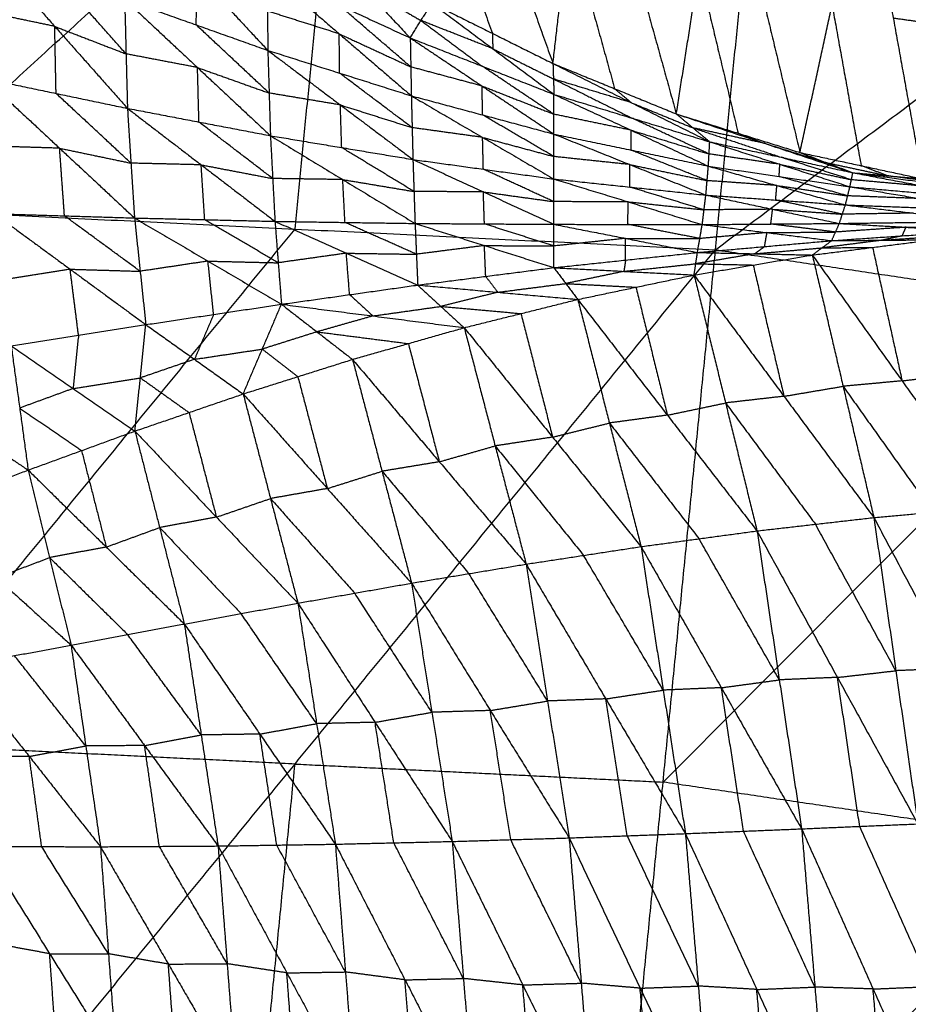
# Model space of a CAD drawing. Header units: millimetres. Extents: x -106 to 110, y -96 to 120.
# Tile 773 of 1020: x 3 to 10, y 73 to 81. Entities that reach past the tile are written whole.
import ezdxf

# ---------------------------------------------------------------- set-up
doc = ezdxf.new("R2010")
doc.units = ezdxf.units.MM
doc.header["$MEASUREMENT"] = 0
doc.layers.add('Default', color=7, linetype='Continuous', true_color=0x000000)

msp = doc.modelspace()

# ---------------------------------------------------------------- linework, layer by layer
at = {"layer": 'Default'}
for points in [[(1.8192, 79.3443, 4.1879), (5.4658, 82.6745, 4.4319), (9.1124, 86.0047, 4.6759)], [(8.4244, 79.0198, 4.1879), (8.7684, 82.5123, 4.4319), (9.1124, 86.0047, 4.6759)], [(8.4244, 79.0198, 4.1879), (12.3799, 81.9765, 4.4319), (16.3354, 84.9333, 4.6759)], [(6.2057, 83.1195, -0.5089), (6.6768, 81.8004, 0.101), (7.1478, 80.4814, 0.7109)], [(5.1218, 79.182, 4.1879), (5.2938, 80.9283, 4.3099), (5.4658, 82.6745, 4.4319)], [(7.1478, 80.4814, 0.7109), (7.2728, 81.5762, 0.0254), (7.3978, 82.6711, -0.6602)], [(7.3978, 82.6711, -0.6602), (7.7572, 81.3784, 0.0133), (8.1166, 80.0858, 0.6867)], [(8.1166, 80.0858, 0.6867), (8.2949, 81.2165, -0.0415), (8.4733, 82.3473, -0.7698)], [(8.4733, 82.3473, -0.7698), (8.7806, 81.0649, -0.0493), (9.0879, 79.7825, 0.6712)], [(9.0879, 79.7825, 0.6712), (9.34, 80.9421, -0.0919), (9.592, 82.1017, -0.855)], [(9.592, 82.1017, -0.855), (9.8204, 80.839, -0.0955), (10.0488, 79.5763, 0.6641)], [(6.2006, 82.0375, 0.1174), (6.4361, 81.378, 0.4224), (6.6716, 80.7185, 0.7273)], [(3.7946, 81.7766, 0.1301), (4.3514, 81.1805, -0.0049), (4.9082, 80.5844, -0.1398)], [(7.2728, 81.5762, 0.0254), (7.4525, 80.9299, 0.3621), (7.6322, 80.2836, 0.6988)], [(5.2574, 81.4988, 0.7852), (5.6422, 81.0905, 0.5467), (6.0269, 80.6821, 0.3082)], [(2.6634, 81.4163, -0.5038), (3.2345, 80.7729, -0.4953), (3.8056, 80.1296, -0.4868)], [(3.7946, 80.5571, -0.4045), (3.509, 80.8788, -0.4087), (3.2234, 81.2005, -0.413)], [(4.3458, 80.7845, -0.2309), (4.3486, 80.9825, -0.1179), (4.3514, 81.1805, -0.0049)], [(4.9028, 81.2013, 0.2195), (4.9055, 80.8928, 0.0399), (4.9082, 80.5844, -0.1398)], [(4.9028, 81.2013, 0.2195), (5.4648, 80.9417, 0.2639), (6.0269, 80.6821, 0.3082)], [(4.9028, 81.2013, 0.2195), (5.4691, 80.7146, 0.1269), (6.0354, 80.2279, 0.0344)], [(8.2949, 81.2165, -0.0415), (8.4486, 80.5753, 0.3187), (8.6022, 79.9341, 0.679)], [(5.6422, 81.0905, 0.5467), (5.8767, 80.9546, 0.5363), (6.1112, 80.8188, 0.526)], [(3.7835, 80.9846, -0.3221), (3.7946, 80.5571, -0.4045), (3.8056, 80.1296, -0.4868)], [(3.7835, 80.9846, -0.3221), (4.3458, 80.7845, -0.2309), (4.9082, 80.5844, -0.1398)], [(3.7835, 80.9846, -0.3221), (4.3561, 80.4497, -0.2949), (4.9286, 79.9149, -0.2676)], [(6.0311, 80.455, 0.1713), (5.748, 80.6984, 0.2176), (5.4648, 80.9417, 0.2639)], [(6.0269, 80.6821, 0.3082), (6.1112, 80.8188, 0.526), (6.1955, 80.9555, 0.7437)], [(6.1955, 80.9555, 0.7437), (6.6716, 80.7185, 0.7273), (7.1478, 80.4814, 0.7109)], [(6.1955, 80.9555, 0.7437), (6.6755, 80.5975, 0.5676), (7.1555, 80.2395, 0.3915)], [(9.34, 80.9421, -0.0919), (9.4541, 80.3107, 0.2879), (9.5683, 79.6794, 0.6677)], [(3.2345, 80.7729, -0.4953), (2.9542, 80.8316, -0.5506), (2.6739, 80.8902, -0.6058)], [(5.4691, 80.7146, 0.1269), (5.1873, 80.8037, 0.0834), (4.9055, 80.8928, 0.0399)], [(4.9184, 80.2496, -0.2037), (4.6321, 80.5171, -0.2173), (4.3458, 80.7845, -0.2309)], [(6.1112, 80.8188, 0.526), (6.3512, 80.6398, 0.4379), (6.5912, 80.4608, 0.3499)], [(6.6755, 80.5975, 0.5676), (6.3933, 80.7082, 0.5468), (6.1112, 80.8188, 0.526)], [(9.8204, 80.839, -0.0955), (10.0858, 80.8022, -0.109), (10.3512, 80.7654, -0.1225)], [(3.245, 80.2468, -0.5973), (3.2398, 80.5099, -0.5463), (3.2345, 80.7729, -0.4953)], [(3.2345, 80.7729, -0.4953), (3.5145, 80.665, -0.4499), (3.7946, 80.5571, -0.4045)], [(5.4718, 80.4062, -0.0527), (5.4704, 80.5604, 0.0371), (5.4691, 80.7146, 0.1269)], [(5.4691, 80.7146, 0.1269), (5.7501, 80.5848, 0.1491), (6.0311, 80.455, 0.1713)], [(6.6716, 80.7185, 0.7273), (6.6736, 80.658, 0.6475), (6.6755, 80.5975, 0.5676)], [(6.0269, 80.6821, 0.3082), (6.0311, 80.455, 0.1713), (6.0354, 80.2279, 0.0344)], [(6.0269, 80.6821, 0.3082), (6.5909, 80.3049, 0.2502), (7.155, 79.9276, 0.1922)], [(6.0269, 80.6821, 0.3082), (6.5912, 80.4608, 0.3499), (7.1555, 80.2395, 0.3915)], [(4.3561, 80.4497, -0.2949), (4.0753, 80.5034, -0.3497), (3.7946, 80.5571, -0.4045)], [(4.9082, 80.5844, -0.1398), (4.9184, 80.2496, -0.2037), (4.9286, 79.9149, -0.2676)], [(4.9082, 80.5844, -0.1398), (5.4718, 80.4062, -0.0527), (6.0354, 80.2279, 0.0344)], [(4.9082, 80.5844, -0.1398), (5.478, 80.1563, -0.0999), (6.0479, 79.7281, -0.06)], [(6.6755, 80.5975, 0.5676), (6.9136, 80.479, 0.5594), (7.1517, 80.3605, 0.5512)], [(7.1478, 80.4814, 0.7109), (7.1517, 80.3605, 0.5512), (7.1555, 80.2395, 0.3915)], [(7.1478, 80.4814, 0.7109), (7.6322, 80.2836, 0.6988), (8.1166, 80.0858, 0.6867)], [(7.1478, 80.4814, 0.7109), (7.7634, 80.174, 0.5916), (8.379, 79.8666, 0.4722)], [(4.3671, 80.0222, -0.3772), (4.3616, 80.236, -0.336), (4.3561, 80.4497, -0.2949)], [(4.3561, 80.4497, -0.2949), (4.6372, 80.3497, -0.2493), (4.9184, 80.2496, -0.2037)], [(6.0416, 79.978, -0.0128), (5.7567, 80.1921, -0.0328), (5.4718, 80.4062, -0.0527)], [(6.5909, 80.3049, 0.2502), (6.311, 80.3799, 0.2108), (6.0311, 80.455, 0.1713)], [(7.1552, 80.0836, 0.2918), (6.8732, 80.2722, 0.3208), (6.5912, 80.4608, 0.3499)], [(2.6844, 80.3641, -0.7078), (3.245, 80.2468, -0.5973), (3.8056, 80.1296, -0.4868)], [(2.6844, 80.3641, -0.7078), (3.2728, 79.8166, -0.5665), (3.8611, 79.269, -0.4251)], [(7.1517, 80.3605, 0.5512), (7.4595, 80.2068, 0.4915), (7.7673, 80.0531, 0.4318)], [(7.7634, 80.174, 0.5916), (7.4575, 80.2673, 0.5714), (7.1517, 80.3605, 0.5512)], [(3.8334, 79.6993, -0.456), (3.5392, 79.9731, -0.5266), (3.245, 80.2468, -0.5973)], [(5.478, 80.1563, -0.0999), (5.1982, 80.203, -0.1518), (4.9184, 80.2496, -0.2037)], [(6.5952, 80.0778, 0.1133), (6.5931, 80.1913, 0.1818), (6.5909, 80.3049, 0.2502)], [(6.5909, 80.3049, 0.2502), (6.8731, 80.1942, 0.271), (7.1552, 80.0836, 0.2918)], [(7.155, 79.9276, 0.1922), (7.1552, 80.0836, 0.2918), (7.1555, 80.2395, 0.3915)], [(7.1555, 80.2395, 0.3915), (7.762, 79.9577, 0.3654), (8.3685, 79.6758, 0.3394)], [(7.1555, 80.2395, 0.3915), (7.7673, 80.0531, 0.4318), (8.379, 79.8666, 0.4722)], [(7.6322, 80.2836, 0.6988), (7.6978, 80.2288, 0.6452), (7.7634, 80.174, 0.5916)], [(5.4882, 79.8215, -0.1638), (5.4831, 79.9889, -0.1318), (5.478, 80.1563, -0.0999)], [(5.478, 80.1563, -0.0999), (5.7598, 80.0672, -0.0563), (6.0416, 79.978, -0.0128)], [(6.0354, 80.2279, 0.0344), (6.0416, 79.978, -0.0128), (6.0479, 79.7281, -0.06)], [(6.0354, 80.2279, 0.0344), (6.5949, 79.9015, 0.0805), (7.1544, 79.575, 0.1266)], [(6.0354, 80.2279, 0.0344), (6.5952, 80.0778, 0.1133), (7.155, 79.9276, 0.1922)], [(7.7634, 80.174, 0.5916), (8.0056, 80.0751, 0.5855), (8.2478, 79.9762, 0.5795)], [(3.8056, 80.1296, -0.4868), (3.8334, 79.6993, -0.456), (3.8611, 79.269, -0.4251)], [(3.8056, 80.1296, -0.4868), (4.3671, 80.0222, -0.3772), (4.9286, 79.9149, -0.2676)], [(3.8056, 80.1296, -0.4868), (4.385, 79.686, -0.3517), (4.9643, 79.2424, -0.2165)], [(7.1547, 79.7513, 0.1594), (6.8749, 79.9145, 0.1364), (6.5952, 80.0778, 0.1133)], [(7.762, 79.9577, 0.3654), (7.4586, 80.0206, 0.3286), (7.1552, 80.0836, 0.2918)], [(8.1166, 80.0858, 0.6867), (8.2478, 79.9762, 0.5795), (8.379, 79.8666, 0.4722)], [(8.1166, 80.0858, 0.6867), (8.6022, 79.9341, 0.679), (9.0879, 79.7825, 0.6712)], [(8.1166, 80.0858, 0.6867), (8.8098, 79.8549, 0.6105), (9.5031, 79.6241, 0.5343)], [(4.9464, 79.5786, -0.2421), (4.6568, 79.8004, -0.3096), (4.3671, 80.0222, -0.3772)], [(8.3738, 79.7712, 0.4058), (8.0705, 79.9121, 0.4188), (7.7673, 80.0531, 0.4318)], [(6.5949, 79.9015, 0.0805), (6.3183, 79.9398, 0.0339), (6.0416, 79.978, -0.0128)], [(7.1544, 79.575, 0.1266), (7.1547, 79.7513, 0.1594), (7.155, 79.9276, 0.1922)], [(7.155, 79.9276, 0.1922), (7.7519, 79.6881, 0.2455), (8.3488, 79.4485, 0.2989)], [(7.155, 79.9276, 0.1922), (7.7617, 79.8017, 0.2658), (8.3685, 79.6758, 0.3394)], [(7.7617, 79.8017, 0.2658), (7.7619, 79.8797, 0.3156), (7.762, 79.9577, 0.3654)], [(7.762, 79.9577, 0.3654), (8.0679, 79.8645, 0.3856), (8.3738, 79.7712, 0.4058)], [(8.2478, 79.9762, 0.5795), (8.5944, 79.8608, 0.5414), (8.941, 79.7453, 0.5033)], [(8.8098, 79.8549, 0.6105), (8.5288, 79.9156, 0.595), (8.2478, 79.9762, 0.5795)], [(8.6022, 79.9341, 0.679), (8.706, 79.8945, 0.6447), (8.8098, 79.8549, 0.6105)], [(4.9286, 79.9149, -0.2676), (4.9464, 79.5786, -0.2421), (4.9643, 79.2424, -0.2165)], [(4.9286, 79.9149, -0.2676), (5.4882, 79.8215, -0.1638), (6.0479, 79.7281, -0.06)], [(4.9286, 79.9149, -0.2676), (5.4966, 79.5704, -0.1436), (6.0646, 79.2259, -0.0195)], [(6.6011, 79.6516, 0.0333), (6.598, 79.7765, 0.0569), (6.5949, 79.9015, 0.0805)], [(6.5949, 79.9015, 0.0805), (6.8748, 79.8264, 0.12), (7.1547, 79.7513, 0.1594)], [(8.3685, 79.6758, 0.3394), (8.3738, 79.7712, 0.4058), (8.379, 79.8666, 0.4722)], [(8.379, 79.8666, 0.4722), (8.9296, 79.6902, 0.46), (9.4802, 79.5138, 0.4477)], [(8.379, 79.8666, 0.4722), (8.941, 79.7453, 0.5033), (9.5031, 79.6241, 0.5343)], [(8.8098, 79.8549, 0.6105), (9.0526, 79.7791, 0.6066), (9.2955, 79.7033, 0.6028)], [(3.2728, 79.8166, -0.5665), (2.9977, 79.8249, -0.6193), (2.7227, 79.8332, -0.6722)], [(3.311, 79.2857, -0.5309), (3.2919, 79.5511, -0.5487), (3.2728, 79.8166, -0.5665)], [(3.2728, 79.8166, -0.5665), (3.5531, 79.7579, -0.5112), (3.8334, 79.6993, -0.456)], [(6.0562, 79.477, -0.0398), (5.7722, 79.6493, -0.1018), (5.4882, 79.8215, -0.1638)], [(8.3586, 79.5622, 0.3191), (8.0602, 79.6819, 0.2925), (7.7617, 79.8017, 0.2658)], [(8.9296, 79.6902, 0.46), (8.6517, 79.7307, 0.4329), (8.3738, 79.7712, 0.4058)], [(9.0879, 79.7825, 0.6712), (9.2955, 79.7033, 0.6028), (9.5031, 79.6241, 0.5343)], [(9.0879, 79.7825, 0.6712), (9.5683, 79.6794, 0.6677), (10.0488, 79.5763, 0.6641)], [(4.385, 79.686, -0.3517), (4.1092, 79.6927, -0.4038), (3.8334, 79.6993, -0.456)], [(6.0479, 79.7281, -0.06), (6.0562, 79.477, -0.0398), (6.0646, 79.2259, -0.0195)], [(6.0479, 79.7281, -0.06), (6.601, 79.4737, 0.0485), (7.1541, 79.2193, 0.1571)], [(6.0479, 79.7281, -0.06), (6.6011, 79.6516, 0.0333), (7.1544, 79.575, 0.1266)], [(7.7519, 79.6881, 0.2455), (7.4533, 79.7197, 0.2025), (7.1547, 79.7513, 0.1594)], [(9.4916, 79.5689, 0.491), (9.2163, 79.6571, 0.4971), (8.941, 79.7453, 0.5033)], [(9.2955, 79.7033, 0.6028), (9.5357, 79.6517, 0.601), (9.7759, 79.6002, 0.5992)], [(4.4127, 79.2557, -0.3208), (4.3988, 79.4709, -0.3362), (4.385, 79.686, -0.3517)], [(4.385, 79.686, -0.3517), (4.6657, 79.6323, -0.2969), (4.9464, 79.5786, -0.2421)], [(7.1542, 79.3972, 0.1418), (6.8777, 79.5244, 0.0876), (6.6011, 79.6516, 0.0333)], [(7.7516, 79.5118, 0.2128), (7.7517, 79.5999, 0.2291), (7.7519, 79.6881, 0.2455)], [(7.7519, 79.6881, 0.2455), (8.0553, 79.6251, 0.2823), (8.3586, 79.5622, 0.3191)], [(8.3488, 79.4485, 0.2989), (8.3586, 79.5622, 0.3191), (8.3685, 79.6758, 0.3394)], [(8.3685, 79.6758, 0.3394), (8.9066, 79.5237, 0.3818), (9.4448, 79.3715, 0.4242)], [(8.3685, 79.6758, 0.3394), (8.9243, 79.5948, 0.3935), (9.4802, 79.5138, 0.4477)], [(8.9243, 79.5948, 0.3935), (8.927, 79.6425, 0.4267), (8.9296, 79.6902, 0.46)], [(8.9296, 79.6902, 0.46), (9.2106, 79.6296, 0.4755), (9.4916, 79.5689, 0.491)], [(9.4802, 79.5138, 0.4477), (9.4916, 79.5689, 0.491), (9.5031, 79.6241, 0.5343)], [(9.5031, 79.6241, 0.5343), (9.7759, 79.6002, 0.5992), (10.0488, 79.5763, 0.6641)], [(9.5031, 79.6241, 0.5343), (10.0626, 79.5188, 0.5332), (10.6221, 79.4134, 0.532)], [(9.5031, 79.6241, 0.5343), (10.079, 79.5479, 0.5599), (10.6549, 79.4718, 0.5856)], [(9.7759, 79.6002, 0.5992), (9.6721, 79.6398, 0.6334), (9.5683, 79.6794, 0.6677)], [(5.4966, 79.5704, -0.1436), (5.2215, 79.5745, -0.1928), (4.9464, 79.5786, -0.2421)], [(5.5144, 79.2341, -0.118), (5.5055, 79.4022, -0.1308), (5.4966, 79.5704, -0.1436)], [(5.4966, 79.5704, -0.1436), (5.7764, 79.5237, -0.0917), (6.0562, 79.477, -0.0398)], [(7.1541, 79.2193, 0.1571), (7.1542, 79.3972, 0.1418), (7.1544, 79.575, 0.1266)], [(7.1544, 79.575, 0.1266), (7.7373, 79.3961, 0.223), (8.3202, 79.2172, 0.3194)], [(7.1544, 79.575, 0.1266), (7.7516, 79.5118, 0.2128), (8.3488, 79.4485, 0.2989)], [(8.9066, 79.5237, 0.3818), (8.6326, 79.5429, 0.3504), (8.3586, 79.5622, 0.3191)], [(9.4625, 79.4426, 0.4359), (9.1934, 79.5187, 0.4147), (8.9243, 79.5948, 0.3935)], [(10.0626, 79.5188, 0.5332), (9.7771, 79.5438, 0.5121), (9.4916, 79.5689, 0.491)], [(10.3518, 79.524, 0.6248), (10.0639, 79.5621, 0.612), (9.7759, 79.6002, 0.5992)], [(6.601, 79.4737, 0.0485), (6.3286, 79.4754, 0.0044), (6.0562, 79.477, -0.0398)], [(6.6093, 79.2226, 0.0688), (6.6052, 79.3482, 0.0586), (6.601, 79.4737, 0.0485)], [(6.601, 79.4737, 0.0485), (6.8776, 79.4354, 0.0952), (7.1542, 79.3972, 0.1418)], [(8.3345, 79.3329, 0.3091), (8.043, 79.4223, 0.2609), (7.7516, 79.5118, 0.2128)], [(8.8968, 79.41, 0.3615), (8.9017, 79.4668, 0.3717), (8.9066, 79.5237, 0.3818)], [(8.9066, 79.5237, 0.3818), (9.1846, 79.4831, 0.4089), (9.4625, 79.4426, 0.4359)], [(9.4448, 79.3715, 0.4242), (9.4625, 79.4426, 0.4359), (9.4802, 79.5138, 0.4477)], [(9.4802, 79.5138, 0.4477), (10.028, 79.4212, 0.4839), (10.5759, 79.3286, 0.5201)], [(9.4802, 79.5138, 0.4477), (10.0511, 79.4636, 0.4899), (10.6221, 79.4134, 0.532)], [(7.7373, 79.3961, 0.223), (7.4458, 79.3967, 0.1824), (7.1542, 79.3972, 0.1418)], [(7.7371, 79.2183, 0.2382), (7.7372, 79.3072, 0.2306), (7.7373, 79.3961, 0.223)], [(7.7373, 79.3961, 0.223), (8.0359, 79.3645, 0.2661), (8.3345, 79.3329, 0.3091)], [(8.3202, 79.2172, 0.3194), (8.3345, 79.3329, 0.3091), (8.3488, 79.4485, 0.2989)], [(8.3488, 79.4485, 0.2989), (8.873, 79.3372, 0.3682), (9.3972, 79.2259, 0.4375)], [(8.3488, 79.4485, 0.2989), (8.8968, 79.41, 0.3615), (9.4448, 79.3715, 0.4242)], [(9.421, 79.2987, 0.4309), (9.1589, 79.3543, 0.3962), (8.8968, 79.41, 0.3615)], [(10.028, 79.4212, 0.4839), (9.7453, 79.4319, 0.4599), (9.4625, 79.4426, 0.4359)], [(1.8192, 79.3443, 4.1879), (5.1218, 79.182, 4.1879), (8.4244, 79.0198, 4.1879)], [(8.873, 79.3372, 0.3682), (8.6037, 79.335, 0.3387), (8.3345, 79.3329, 0.3091)], [(8.8587, 79.2215, 0.3785), (8.8658, 79.2794, 0.3733), (8.873, 79.3372, 0.3682)], [(8.873, 79.3372, 0.3682), (9.147, 79.3179, 0.3995), (9.421, 79.2987, 0.4309)], [(9.3972, 79.2259, 0.4375), (9.421, 79.2987, 0.4309), (9.4448, 79.3715, 0.4242)], [(9.9808, 79.3069, 0.4761), (9.7009, 79.3028, 0.4535), (9.421, 79.2987, 0.4309)], [(9.4448, 79.3715, 0.4242), (9.9808, 79.3069, 0.4761), (10.5168, 79.2423, 0.528)], [(9.4448, 79.3715, 0.4242), (10.0103, 79.3501, 0.4721), (10.5759, 79.3286, 0.5201)], [(2.7609, 79.3023, -0.6366), (3.311, 79.2857, -0.5309), (3.8611, 79.269, -0.4251)], [(2.7609, 79.3023, -0.6366), (3.3553, 78.867, -0.367), (3.9498, 78.4317, -0.0974)], [(3.9054, 78.8504, -0.2613), (3.6082, 79.068, -0.3961), (3.311, 79.2857, -0.5309)], [(3.8611, 79.269, -0.4251), (3.9054, 78.8504, -0.2613), (3.9498, 78.4317, -0.0974)], [(3.8611, 79.269, -0.4251), (4.4127, 79.2557, -0.3208), (4.9643, 79.2424, -0.2165)], [(3.8611, 79.269, -0.4251), (4.4381, 78.9304, -0.1889), (5.0152, 78.5917, 0.0474)], [(4.9898, 78.9171, -0.0846), (4.7012, 79.0864, -0.2027), (4.4127, 79.2557, -0.3208)], [(4.9643, 79.2424, -0.2165), (4.9898, 78.9171, -0.0846), (5.0152, 78.5917, 0.0474)], [(4.9643, 79.2424, -0.2165), (5.5144, 79.2341, -0.118), (6.0646, 79.2259, -0.0195)], [(4.9643, 79.2424, -0.2165), (5.5249, 78.9924, -0.0162), (6.0855, 78.7423, 0.1842)], [(6.075, 78.9841, 0.0823), (5.7947, 79.1091, -0.0179), (5.5144, 79.2341, -0.118)], [(9.3972, 79.2259, 0.4375), (9.957, 79.2341, 0.4828), (10.5168, 79.2423, 0.528)], [(1.8192, 75.1446, 4.07), (3.4705, 77.1633, 4.1289), (5.1218, 79.182, 4.1879)], [(6.0646, 79.2259, -0.0195), (6.075, 78.9841, 0.0823), (6.0855, 78.7423, 0.1842)], [(6.0646, 79.2259, -0.0195), (6.6093, 79.0524, 0.1438), (7.1539, 78.8789, 0.3072)], [(6.0646, 79.2259, -0.0195), (6.6093, 79.2226, 0.0688), (7.1541, 79.2193, 0.1571)], [(7.154, 79.0491, 0.2321), (6.8817, 79.1358, 0.1504), (6.6093, 79.2226, 0.0688)], [(7.1539, 78.8789, 0.3072), (7.154, 79.0491, 0.2321), (7.1541, 79.2193, 0.1571)], [(7.1541, 79.2193, 0.1571), (7.7183, 79.1087, 0.2887), (8.2825, 78.998, 0.4203)], [(7.1541, 79.2193, 0.1571), (7.7371, 79.2183, 0.2382), (8.3202, 79.2172, 0.3194)], [(8.3013, 79.1076, 0.3699), (8.0192, 79.1629, 0.304), (7.7371, 79.2183, 0.2382)], [(8.2825, 78.998, 0.4203), (8.3013, 79.1076, 0.3699), (8.3202, 79.2172, 0.3194)], [(8.8287, 79.1541, 0.4115), (8.565, 79.1309, 0.3907), (8.3013, 79.1076, 0.3699)], [(8.3202, 79.2172, 0.3194), (8.8587, 79.2215, 0.3785), (9.3972, 79.2259, 0.4375)], [(8.3202, 79.2172, 0.3194), (8.8287, 79.1541, 0.4115), (9.3372, 79.091, 0.5037)], [(8.8099, 79.0445, 0.462), (8.8193, 79.0993, 0.4368), (8.8287, 79.1541, 0.4115)], [(8.8287, 79.1541, 0.4115), (9.098, 79.1563, 0.4411), (9.3672, 79.1584, 0.4706)], [(9.3672, 79.1584, 0.4706), (9.1129, 79.19, 0.4245), (8.8587, 79.2215, 0.3785)], [(9.3372, 79.091, 0.5037), (9.3672, 79.1584, 0.4706), (9.3972, 79.2259, 0.4375)], [(9.3372, 79.091, 0.5037), (9.8909, 79.1289, 0.5363), (10.4445, 79.1668, 0.5688)], [(9.9209, 79.1963, 0.5032), (9.644, 79.1774, 0.4869), (9.3672, 79.1584, 0.4706)], [(9.3972, 79.2259, 0.4375), (9.9209, 79.1963, 0.5032), (10.4445, 79.1668, 0.5688)], [(9.8909, 79.1289, 0.5363), (9.9059, 79.1626, 0.5197), (9.9209, 79.1963, 0.5032)], [(9.9209, 79.1963, 0.5032), (10.2008, 79.2004, 0.5258), (10.4807, 79.2046, 0.5484)], [(7.7183, 79.1087, 0.2887), (7.4362, 79.0789, 0.2604), (7.154, 79.0491, 0.2321)], [(7.7182, 78.9384, 0.3637), (7.7183, 79.0235, 0.3262), (7.7183, 79.1087, 0.2887)], [(7.7183, 79.1087, 0.2887), (8.0098, 79.1081, 0.3293), (8.3013, 79.1076, 0.3699)], [(8.2825, 78.998, 0.4203), (8.8099, 79.0445, 0.462), (9.3372, 79.091, 0.5037)], [(9.1849, 78.978, 0.615), (9.6583, 79.0379, 0.6229), (10.1316, 79.0978, 0.6308)], [(9.1849, 78.978, 0.615), (9.2611, 79.0345, 0.5594), (9.3372, 79.091, 0.5037)], [(9.7344, 79.0944, 0.5673), (9.4977, 79.0644, 0.5633), (9.2611, 79.0345, 0.5594)], [(9.3372, 79.091, 0.5037), (9.7344, 79.0944, 0.5673), (10.1316, 79.0978, 0.6308)], [(9.7344, 79.0944, 0.5673), (10.0112, 79.1134, 0.5836), (10.2881, 79.1323, 0.5998)], [(9.8909, 79.1289, 0.5363), (9.8126, 79.1116, 0.5518), (9.7344, 79.0944, 0.5673)], [(1.8192, 70.9449, 3.952), (5.1218, 74.9824, 4.07), (8.4244, 79.0198, 4.1879)], [(6.6093, 79.0524, 0.1438), (6.3421, 79.0182, 0.1131), (6.075, 78.9841, 0.0823)], [(6.6197, 78.8106, 0.2457), (6.6145, 78.9315, 0.1947), (6.6093, 79.0524, 0.1438)], [(6.6093, 79.0524, 0.1438), (6.8816, 79.0507, 0.188), (7.154, 79.0491, 0.2321)], [(7.1539, 78.8789, 0.3072), (7.7182, 78.9384, 0.3637), (8.2825, 78.998, 0.4203)], [(7.6012, 70.6609, 3.952), (8.0128, 74.8403, 4.07), (8.4244, 79.0198, 4.1879)], [(8.2562, 78.8212, 0.5981), (8.2694, 78.9096, 0.5092), (8.2825, 78.998, 0.4203)], [(8.2825, 78.998, 0.4203), (8.7337, 78.988, 0.5177), (9.1849, 78.978, 0.615)], [(8.4244, 79.0198, 4.1879), (11.6953, 78.5346, 4.1879), (14.9661, 78.0494, 4.1879)], [(8.8099, 79.0445, 0.462), (8.7718, 79.0162, 0.4898), (8.7337, 78.988, 0.5177)], [(8.7337, 78.988, 0.5177), (8.9974, 79.0112, 0.5385), (9.2611, 79.0345, 0.5594)], [(9.2611, 79.0345, 0.5594), (9.4597, 79.0362, 0.5911), (9.6583, 79.0379, 0.6229)], [(9.6583, 79.0379, 0.6229), (9.7741, 78.514, 0.1295), (9.8899, 77.99, -0.364)], [(4.4381, 78.9304, -0.1889), (4.1718, 78.8904, -0.2251), (3.9054, 78.8504, -0.2613)], [(4.4825, 78.5117, -0.025), (4.4603, 78.7211, -0.107), (4.4381, 78.9304, -0.1889)], [(4.4381, 78.9304, -0.1889), (4.7139, 78.9237, -0.1367), (4.9898, 78.9171, -0.0846)], [(5.5249, 78.9924, -0.0162), (5.2573, 78.9547, -0.0504), (4.9898, 78.9171, -0.0846)], [(5.5504, 78.667, 0.1158), (5.5376, 78.8297, 0.0498), (5.5249, 78.9924, -0.0162)], [(5.5249, 78.9924, -0.0162), (5.8, 78.9882, 0.0331), (6.075, 78.9841, 0.0823)], [(7.7182, 78.9384, 0.3637), (7.7116, 78.8942, 0.4082), (7.7051, 78.85, 0.4526)], [(8.2562, 78.8212, 0.5981), (8.7206, 78.8996, 0.6066), (9.1849, 78.978, 0.615)], [(8.7337, 78.988, 0.5177), (8.5015, 78.9488, 0.5134), (8.2694, 78.9096, 0.5092)], [(9.1849, 78.978, 0.615), (9.4266, 77.9476, -0.3493), (9.6683, 76.9172, -1.3137)], [(9.1849, 78.978, 0.615), (9.8899, 77.99, -0.364), (10.5948, 77.002, -1.343)], [(3.3553, 78.867, -0.367), (3.091, 78.8252, -0.4038), (2.8267, 78.7833, -0.4406)], [(3.4212, 78.348, -0.171), (3.3882, 78.6075, -0.269), (3.3553, 78.867, -0.367)], [(3.3553, 78.867, -0.367), (3.6304, 78.8587, -0.3142), (3.9054, 78.8504, -0.2613)], [(6.0855, 78.7423, 0.1842), (6.6197, 78.8106, 0.2457), (7.1539, 78.8789, 0.3072)], [(7.1539, 78.8789, 0.3072), (7.2484, 78.7541, 0.4438), (7.3428, 78.6294, 0.5803)], [(7.1539, 78.8789, 0.3072), (7.7051, 78.85, 0.4526), (8.2562, 78.8212, 0.5981)], [(7.7051, 78.85, 0.4526), (7.4767, 78.8021, 0.4482), (7.2484, 78.7541, 0.4438)], [(7.7051, 78.85, 0.4526), (7.9872, 78.8798, 0.4809), (8.2694, 78.9096, 0.5092)], [(8.2694, 78.9096, 0.5092), (8.495, 78.9046, 0.5579), (8.7206, 78.8996, 0.6066)], [(8.7206, 78.8996, 0.6066), (8.8414, 78.3844, 0.1244), (8.9622, 77.8692, -0.3578)], [(6.6197, 78.8106, 0.2457), (6.6669, 78.7482, 0.314), (6.7142, 78.6859, 0.3822)], [(7.3428, 78.6294, 0.5803), (7.7995, 78.7253, 0.5892), (8.2562, 78.8212, 0.5981)], [(8.2562, 78.8212, 0.5981), (8.5033, 77.8168, -0.3366), (8.7504, 76.8124, -1.2714)], [(8.2562, 78.8212, 0.5981), (8.9622, 77.8692, -0.3578), (9.6683, 76.9172, -1.3137)], [(5.0152, 78.5917, 0.0474), (5.5504, 78.667, 0.1158), (6.0855, 78.7423, 0.1842)], [(6.0855, 78.7423, 0.1842), (6.268, 78.575, 0.3731), (6.4505, 78.4076, 0.5621)], [(6.0855, 78.7423, 0.1842), (6.7142, 78.6859, 0.3822), (7.3428, 78.6294, 0.5803)], [(6.7142, 78.6859, 0.3822), (6.9813, 78.72, 0.413), (7.2484, 78.7541, 0.4438)], [(7.2484, 78.7541, 0.4438), (7.524, 78.7397, 0.5165), (7.7995, 78.7253, 0.5892)], [(7.7995, 78.7253, 0.5892), (7.9231, 78.2231, 0.1218), (8.0466, 77.7209, -0.3455)], [(5.5504, 78.667, 0.1158), (5.6416, 78.5834, 0.2102), (5.7328, 78.4997, 0.3047)], [(6.7142, 78.6859, 0.3822), (6.4911, 78.6304, 0.3777), (6.268, 78.575, 0.3731)], [(6.4505, 78.4076, 0.5621), (6.8966, 78.5185, 0.5712), (7.3428, 78.6294, 0.5803)], [(7.3428, 78.6294, 0.5803), (7.5912, 77.6592, -0.3174), (7.8396, 76.689, -1.2151)], [(7.3428, 78.6294, 0.5803), (8.0466, 77.7209, -0.3455), (8.7504, 76.8124, -1.2714)], [(3.9498, 78.4317, -0.0974), (4.4825, 78.5117, -0.025), (5.0152, 78.5917, 0.0474)], [(4.7144, 77.8875, 0.5251), (4.8648, 78.2396, 0.2862), (5.0152, 78.5917, 0.0474)], [(5.0152, 78.5917, 0.0474), (5.2943, 78.3752, 0.2955), (5.5733, 78.1586, 0.5435)], [(5.0152, 78.5917, 0.0474), (5.7328, 78.4997, 0.3047), (6.4505, 78.4076, 0.5621)], [(5.7328, 78.4997, 0.3047), (6.0004, 78.5373, 0.3389), (6.268, 78.575, 0.3731)], [(6.268, 78.575, 0.3731), (6.5823, 78.5467, 0.4722), (6.8966, 78.5185, 0.5712)], [(8.0128, 74.8403, 4.07), (9.854, 76.6875, 4.1289), (11.6953, 78.5346, 4.1879)], [(4.4825, 78.5117, -0.025), (4.4073, 78.3357, 0.0944), (4.3321, 78.1596, 0.2138)], [(5.7328, 78.4997, 0.3047), (5.5136, 78.4374, 0.3001), (5.2943, 78.3752, 0.2955)], [(6.8966, 78.5185, 0.5712), (7.0208, 78.0334, 0.1223), (7.145, 77.5483, -0.3265)], [(2.8926, 78.2643, -0.2445), (3.4212, 78.348, -0.171), (3.9498, 78.4317, -0.0974)], [(3.8642, 77.5956, 0.5067), (3.907, 78.0137, 0.2046), (3.9498, 78.4317, -0.0974)], [(3.9498, 78.4317, -0.0974), (4.3321, 78.1596, 0.2138), (4.7144, 77.8875, 0.5251)], [(5.5733, 78.1586, 0.5435), (6.0119, 78.2831, 0.5528), (6.4505, 78.4076, 0.5621)], [(6.4505, 78.4076, 0.5621), (6.6937, 77.4795, -0.2915), (6.937, 76.5514, -1.1451)], [(6.4505, 78.4076, 0.5621), (7.145, 77.5483, -0.3265), (7.8396, 76.689, -1.2151)], [(3.4212, 78.348, -0.171), (3.3998, 78.139, -0.0199), (3.3784, 77.93, 0.1311)], [(5.2943, 78.3752, 0.2955), (5.0795, 78.3074, 0.2908), (4.8648, 78.2396, 0.2862)], [(5.2943, 78.3752, 0.2955), (5.6531, 78.3292, 0.4241), (6.0119, 78.2831, 0.5528)], [(2.8926, 78.2643, -0.2445), (2.9592, 77.777, 0.1222), (3.0258, 77.2897, 0.4889)], [(2.8926, 78.2643, -0.2445), (3.3784, 77.93, 0.1311), (3.8642, 77.5956, 0.5067)], [(4.3321, 78.1596, 0.2138), (4.5984, 78.1996, 0.25), (4.8648, 78.2396, 0.2862)], [(4.8648, 78.2396, 0.2862), (5.0043, 78.1314, 0.4103), (5.1439, 78.0231, 0.5343)], [(6.0119, 78.2831, 0.5528), (6.1335, 77.8191, 0.126), (6.2552, 77.355, -0.3008)], [(4.3321, 78.1596, 0.2138), (4.1195, 78.0867, 0.2092), (3.907, 78.0137, 0.2046)], [(4.7144, 77.8875, 0.5251), (5.1439, 78.0231, 0.5343), (5.5733, 78.1586, 0.5435)], [(5.5733, 78.1586, 0.5435), (5.8052, 77.2805, -0.2596), (6.037, 76.4023, -1.0627)], [(5.5733, 78.1586, 0.5435), (6.2552, 77.355, -0.3008), (6.937, 76.5514, -1.1451)], [(1.8318, 78.0917, -0.3901), (2.4288, 77.6907, 0.0494), (3.0258, 77.2897, 0.4889)], [(3.3784, 77.93, 0.1311), (3.6427, 77.9718, 0.1679), (3.907, 78.0137, 0.2046)], [(3.907, 78.0137, 0.2046), (4.0981, 77.8776, 0.3603), (4.2893, 77.7416, 0.5159)], [(5.1439, 78.0231, 0.5343), (5.2598, 77.584, 0.1328), (5.3757, 77.1449, -0.2688)], [(7.6012, 70.6609, 3.952), (11.2836, 74.3552, 4.07), (14.9661, 78.0494, 4.1879)], [(9.8899, 77.99, -0.364), (10.1265, 78.02, -0.3601), (10.3632, 78.0499, -0.3561)], [(3.3784, 77.93, 0.1311), (3.1688, 77.8535, 0.1267), (2.9592, 77.777, 0.1222)], [(8.9622, 77.8692, -0.3578), (9.1944, 77.9084, -0.3536), (9.4266, 77.9476, -0.3493)], [(9.8899, 77.99, -0.364), (9.6582, 77.9688, -0.3567), (9.4266, 77.9476, -0.3493)], [(9.4266, 77.9476, -0.3493), (9.7791, 77.4536, -0.8388), (10.1316, 76.9596, -1.3284)], [(3.8642, 77.5956, 0.5067), (4.2893, 77.7416, 0.5159), (4.7144, 77.8875, 0.5251)], [(4.7144, 77.8875, 0.5251), (4.9294, 77.0663, -0.2227), (5.1443, 76.245, -0.9705)], [(4.7144, 77.8875, 0.5251), (5.3757, 77.1449, -0.2688), (6.037, 76.4023, -1.0627)], [(8.9622, 77.8692, -0.3578), (8.7328, 77.843, -0.3472), (8.5033, 77.8168, -0.3366)], [(2.9592, 77.777, 0.1222), (3.2021, 77.6098, 0.31), (3.445, 77.4427, 0.4978)], [(8.0466, 77.7209, -0.3455), (8.275, 77.7688, -0.3411), (8.5033, 77.8168, -0.3366)], [(8.5033, 77.8168, -0.3366), (8.8563, 77.3408, -0.8146), (9.2094, 76.8648, -1.2925)], [(4.2893, 77.7416, 0.5159), (4.3968, 77.331, 0.142), (4.5043, 76.9203, -0.2319)], [(8.0466, 77.7209, -0.3455), (7.8189, 77.69, -0.3315), (7.5912, 77.6592, -0.3174)], [(7.145, 77.5483, -0.3265), (7.3681, 77.6037, -0.322), (7.5912, 77.6592, -0.3174)], [(7.5912, 77.6592, -0.3174), (7.9431, 77.2049, -0.7803), (8.295, 76.7507, -1.2433)], [(3.0258, 77.2897, 0.4889), (3.445, 77.4427, 0.4978), (3.8642, 77.5956, 0.5067)], [(3.8642, 77.5956, 0.5067), (4.0582, 76.8386, -0.182), (4.2523, 76.0815, -0.8708)], [(3.8642, 77.5956, 0.5067), (4.5043, 76.9203, -0.2319), (5.1443, 76.245, -0.9705)], [(7.145, 77.5483, -0.3265), (6.9194, 77.5139, -0.309), (6.6937, 77.4795, -0.2915)], [(6.2552, 77.355, -0.3008), (6.4744, 77.4172, -0.2961), (6.6937, 77.4795, -0.2915)], [(6.6937, 77.4795, -0.2915), (7.041, 77.0498, -0.7358), (7.3883, 76.6202, -1.1801)], [(3.445, 77.4427, 0.4978), (3.542, 77.0641, 0.1535), (3.639, 76.6856, -0.1909)], [(6.2552, 77.355, -0.3008), (6.0302, 77.3177, -0.2802), (5.8052, 77.2805, -0.2596)], [(2.1932, 76.9749, 0.4719), (2.6095, 77.1323, 0.4804), (3.0258, 77.2897, 0.4889)], [(3.0258, 77.2897, 0.4889), (3.1942, 76.6028, -0.1384), (3.3626, 75.9159, -0.7658)], [(3.0258, 77.2897, 0.4889), (3.639, 76.6856, -0.1909), (4.2523, 76.0815, -0.8708)], [(5.3757, 77.1449, -0.2688), (5.5904, 77.2127, -0.2642), (5.8052, 77.2805, -0.2596)], [(5.8052, 77.2805, -0.2596), (6.1461, 76.8787, -0.6817), (6.487, 76.4768, -1.1039)], [(5.3757, 77.1449, -0.2688), (5.1525, 77.1056, -0.2458), (4.9294, 77.0663, -0.2227)], [(4.5043, 76.9203, -0.2319), (4.7168, 76.9933, -0.2273), (4.9294, 77.0663, -0.2227)], [(4.9294, 77.0663, -0.2227), (5.26, 76.695, -0.6196), (5.5907, 76.3237, -1.0166)], [(9.6683, 76.9172, -1.3137), (10.1316, 76.9596, -1.3284), (10.5948, 77.002, -1.343)], [(2.1932, 76.9749, 0.4719), (2.7779, 76.4454, -0.1469), (3.3626, 75.9159, -0.7658)], [(4.5043, 76.9203, -0.2319), (4.2813, 76.8795, -0.2069), (4.0582, 76.8386, -0.182)], [(8.7504, 76.8124, -1.2714), (9.2094, 76.8648, -1.2925), (9.6683, 76.9172, -1.3137)], [(9.6683, 76.9172, -1.3137), (9.8409, 75.7147, -1.8596), (10.0136, 74.5123, -2.4056)], [(9.6683, 76.9172, -1.3137), (10.2977, 75.7336, -1.8852), (10.9271, 74.55, -2.4567)], [(3.639, 76.6856, -0.1909), (3.8486, 76.7621, -0.1865), (4.0582, 76.8386, -0.182)], [(4.0582, 76.8386, -0.182), (4.3783, 76.5009, -0.5513), (4.6983, 76.1633, -0.9206)], [(9.8409, 75.7147, -1.8596), (9.5251, 76.2898, -1.5761), (9.2094, 76.8648, -1.2925)], [(7.8396, 76.689, -1.2151), (8.295, 76.7507, -1.2433), (8.7504, 76.8124, -1.2714)], [(8.7504, 76.8124, -1.2714), (8.9256, 75.643, -1.8024), (9.1007, 74.4736, -2.3334)], [(8.7504, 76.8124, -1.2714), (9.382, 75.6623, -1.8385), (10.0136, 74.5123, -2.4056)], [(3.639, 76.6856, -0.1909), (3.4166, 76.6442, -0.1647), (3.1942, 76.6028, -0.1384)], [(6.937, 76.5514, -1.1451), (7.3883, 76.6202, -1.1801), (7.8396, 76.689, -1.2151)], [(7.8396, 76.689, -1.2151), (8.0139, 75.5624, -1.7267), (8.1882, 74.4359, -2.2384)], [(7.8396, 76.689, -1.2151), (8.4702, 75.5813, -1.7743), (9.1007, 74.4736, -2.3334)], [(8.9256, 75.643, -1.8024), (8.6103, 76.1968, -1.5228), (8.295, 76.7507, -1.2433)], [(2.7779, 76.4454, -0.1469), (2.9861, 76.5241, -0.1427), (3.1942, 76.6028, -0.1384)], [(3.1942, 76.6028, -0.1384), (3.5008, 76.3007, -0.4783), (3.8074, 75.9987, -0.8183)], [(8.0139, 75.5624, -1.7267), (7.7011, 76.0913, -1.4534), (7.3883, 76.6202, -1.1801)], [(6.037, 76.4023, -1.0627), (6.487, 76.4768, -1.1039), (6.937, 76.5514, -1.1451)], [(6.937, 76.5514, -1.1451), (7.1059, 75.4769, -1.6331), (7.2748, 74.4024, -2.121)], [(6.937, 76.5514, -1.1451), (7.5626, 75.4936, -1.6917), (8.1882, 74.4359, -2.2384)], [(7.1059, 75.4769, -1.6331), (6.7965, 75.9769, -1.3685), (6.487, 76.4768, -1.1039)], [(5.1443, 76.245, -0.9705), (5.5907, 76.3237, -1.0166), (6.037, 76.4023, -1.0627)], [(6.037, 76.4023, -1.0627), (6.1968, 75.3884, -1.5233), (6.3566, 74.3745, -1.9838)], [(6.037, 76.4023, -1.0627), (6.6559, 75.4024, -1.5919), (7.2748, 74.4024, -2.121)], [(6.1968, 75.3884, -1.5233), (5.8937, 75.8561, -1.2699), (5.5907, 76.3237, -1.0166)], [(4.2523, 76.0815, -0.8708), (4.6983, 76.1633, -0.9206), (5.1443, 76.245, -0.9705)], [(5.1443, 76.245, -0.9705), (5.2914, 75.299, -1.4007), (5.4386, 74.3531, -1.8309)], [(5.1443, 76.245, -0.9705), (5.7504, 75.3098, -1.4771), (6.3566, 74.3745, -1.9838)], [(5.2914, 75.299, -1.4007), (4.9949, 75.7312, -1.1606), (4.6983, 76.1633, -0.9206)], [(3.3626, 75.9159, -0.7658), (3.8074, 75.9987, -0.8183), (4.2523, 76.0815, -0.8708)], [(4.2523, 76.0815, -0.8708), (4.3849, 75.2102, -1.2683), (4.5175, 74.3389, -1.6659)], [(4.2523, 76.0815, -0.8708), (4.8454, 75.2173, -1.3508), (5.4386, 74.3531, -1.8309)], [(4.3849, 75.2102, -1.2683), (4.0962, 75.6045, -1.0433), (3.8074, 75.9987, -0.8183)], [(2.4746, 75.7503, -0.6587), (2.9186, 75.8331, -0.7122), (3.3626, 75.9159, -0.7658)], [(3.3626, 75.9159, -0.7658), (3.4782, 75.1245, -1.1293), (3.5938, 74.3331, -1.4927)], [(3.3626, 75.9159, -0.7658), (3.9401, 75.1274, -1.2158), (4.5175, 74.3389, -1.6659)], [(3.4782, 75.1245, -1.1293), (3.1984, 75.4788, -0.9207), (2.9186, 75.8331, -0.7122)], [(2.4746, 75.7503, -0.6587), (3.0342, 75.0417, -1.0757), (3.5938, 74.3331, -1.4927)], [(9.382, 75.6623, -1.8385), (9.6115, 75.6885, -1.8491), (9.8409, 75.7147, -1.8596)], [(10.2977, 75.7336, -1.8852), (10.0693, 75.7242, -1.8724), (9.8409, 75.7147, -1.8596)], [(8.4702, 75.5813, -1.7743), (8.6979, 75.6121, -1.7883), (8.9256, 75.643, -1.8024)], [(9.382, 75.6623, -1.8385), (9.1538, 75.6527, -1.8204), (8.9256, 75.643, -1.8024)], [(9.5572, 74.493, -2.3695), (9.4696, 75.0777, -2.104), (9.382, 75.6623, -1.8385)], [(7.5626, 75.4936, -1.6917), (7.7882, 75.528, -1.7092), (8.0139, 75.5624, -1.7267)], [(8.4702, 75.5813, -1.7743), (8.242, 75.5719, -1.7505), (8.0139, 75.5624, -1.7267)], [(8.6444, 74.4548, -2.2859), (8.5573, 75.018, -2.0301), (8.4702, 75.5813, -1.7743)], [(6.6559, 75.4024, -1.5919), (6.8809, 75.4396, -1.6125), (7.1059, 75.4769, -1.6331)], [(7.5626, 75.4936, -1.6917), (7.3342, 75.4853, -1.6624), (7.1059, 75.4769, -1.6331)], [(7.7315, 74.4192, -2.1797), (7.647, 74.9564, -1.9357), (7.5626, 75.4936, -1.6917)], [(5.7504, 75.3098, -1.4771), (5.9736, 75.3491, -1.5002), (6.1968, 75.3884, -1.5233)], [(6.6559, 75.4024, -1.5919), (6.4264, 75.3954, -1.5576), (6.1968, 75.3884, -1.5233)], [(6.8157, 74.3885, -2.0524), (6.7358, 74.8954, -1.8221), (6.6559, 75.4024, -1.5919)], [(4.8454, 75.2173, -1.3508), (5.0684, 75.2582, -1.3757), (5.2914, 75.299, -1.4007)], [(5.7504, 75.3098, -1.4771), (5.5209, 75.3044, -1.4389), (5.2914, 75.299, -1.4007)], [(5.8976, 74.3638, -1.9073), (5.824, 74.8368, -1.6922), (5.7504, 75.3098, -1.4771)], [(3.9401, 75.1274, -1.2158), (4.1625, 75.1688, -1.2421), (4.3849, 75.2102, -1.2683)], [(4.8454, 75.2173, -1.3508), (4.6152, 75.2138, -1.3096), (4.3849, 75.2102, -1.2683)], [(4.9781, 74.346, -1.7484), (4.9117, 74.7816, -1.5496), (4.8454, 75.2173, -1.3508)], [(5.1218, 74.9824, 4.07), (3.4705, 75.0635, 4.07), (1.8192, 75.1446, 4.07)], [(3.0342, 75.0417, -1.0757), (3.2562, 75.0831, -1.1025), (3.4782, 75.1245, -1.1293)], [(3.9401, 75.1274, -1.2158), (3.7091, 75.1259, -1.1725), (3.4782, 75.1245, -1.1293)], [(4.0557, 74.336, -1.5793), (3.9979, 74.7317, -1.3976), (3.9401, 75.1274, -1.2158)], [(3.0342, 75.0417, -1.0757), (2.8032, 75.042, -1.0316), (2.5722, 75.0424, -0.9876)], [(3.1318, 74.3338, -1.4046), (3.083, 74.6877, -1.2402), (3.0342, 75.0417, -1.0757)], [(4.7102, 70.8029, 3.952), (4.916, 72.8926, 4.011), (5.1218, 74.9824, 4.07)], [(5.1218, 74.9824, 4.07), (6.5673, 74.9113, 4.07), (8.0128, 74.8403, 4.07)], [(11.2836, 74.3552, 4.07), (9.6482, 74.5977, 4.07), (8.0128, 74.8403, 4.07)], [(7.2748, 74.4024, -2.121), (7.7315, 74.4192, -2.1797), (8.1882, 74.4359, -2.2384)], [(8.1882, 74.4359, -2.2384), (8.6444, 74.4548, -2.2859), (9.1007, 74.4736, -2.3334)], [(8.1882, 74.4359, -2.2384), (8.2892, 73.2394, -2.3954), (8.3902, 72.0429, -2.5525)], [(8.1882, 74.4359, -2.2384), (8.7488, 73.2126, -2.4483), (9.3095, 71.9893, -2.6582)], [(9.2051, 73.2315, -2.4958), (8.9248, 73.8431, -2.3908), (8.6444, 74.4548, -2.2859)], [(9.1007, 74.4736, -2.3334), (9.5572, 74.493, -2.3695), (10.0136, 74.5123, -2.4056)], [(9.1007, 74.4736, -2.3334), (9.2051, 73.2315, -2.4958), (9.3095, 71.9893, -2.6582)], [(9.1007, 74.4736, -2.3334), (9.6624, 73.2162, -2.5357), (10.224, 71.9588, -2.7381)], [(10.1188, 73.2355, -2.5718), (9.838, 73.8642, -2.4707), (9.5572, 74.493, -2.3695)], [(5.4386, 74.3531, -1.8309), (5.8976, 74.3638, -1.9073), (6.3566, 74.3745, -1.9838)], [(6.4445, 73.2987, -2.1261), (6.171, 73.8313, -2.0167), (5.8976, 74.3638, -1.9073)], [(6.3566, 74.3745, -1.9838), (6.8157, 74.3885, -2.0524), (7.2748, 74.4024, -2.121)], [(6.3566, 74.3745, -1.9838), (6.4445, 73.2987, -2.1261), (6.5324, 72.2229, -2.2683)], [(6.3566, 74.3745, -1.9838), (6.9108, 73.2478, -2.2027), (7.465, 72.1211, -2.4217)], [(7.3699, 73.2617, -2.2713), (7.0928, 73.8251, -2.1619), (6.8157, 74.3885, -2.0524)], [(7.2748, 74.4024, -2.121), (7.3699, 73.2617, -2.2713), (7.465, 72.1211, -2.4217)], [(7.2748, 74.4024, -2.121), (7.8325, 73.2227, -2.3368), (8.3902, 72.0429, -2.5525)], [(8.2892, 73.2394, -2.3954), (8.0103, 73.8293, -2.2876), (7.7315, 74.4192, -2.1797)], [(2.6698, 74.3344, -1.3165), (3.1318, 74.3338, -1.4046), (3.5938, 74.3331, -1.4927)], [(2.6698, 74.3344, -1.3165), (3.1944, 73.493, -1.5174), (3.7189, 72.6516, -1.7183)], [(3.6563, 73.4924, -1.6055), (3.3941, 73.9131, -1.505), (3.1318, 74.3338, -1.4046)], [(3.5938, 74.3331, -1.4927), (4.0557, 74.336, -1.5793), (4.5175, 74.3389, -1.6659)], [(3.5938, 74.3331, -1.4927), (3.6563, 73.4924, -1.6055), (3.7189, 72.6516, -1.7183)], [(3.5938, 74.3331, -1.4927), (4.1268, 73.4117, -1.7026), (4.6599, 72.4903, -1.9124)], [(4.5887, 73.4146, -1.7891), (4.3222, 73.8753, -1.6842), (4.0557, 74.336, -1.5793)], [(4.5175, 74.3389, -1.6659), (4.9781, 74.346, -1.7484), (5.4386, 74.3531, -1.8309)], [(4.5175, 74.3389, -1.6659), (4.5887, 73.4146, -1.7891), (4.6599, 72.4903, -1.9124)], [(4.5175, 74.3389, -1.6659), (5.0574, 73.3428, -1.8815), (5.5973, 72.3466, -2.0971)], [(5.5179, 73.3498, -1.964), (5.248, 73.8479, -1.8562), (4.9781, 74.346, -1.7484)], [(5.4386, 74.3531, -1.8309), (5.5179, 73.3498, -1.964), (5.5973, 72.3466, -2.0971)], [(5.4386, 74.3531, -1.8309), (5.9855, 73.288, -2.0496), (6.5324, 72.2229, -2.2683)], [(3.1944, 73.493, -1.5174), (2.9593, 73.5365, -1.4679), (2.7243, 73.5801, -1.4185)], [(3.2488, 72.7387, -1.6194), (3.2216, 73.1158, -1.5684), (3.1944, 73.493, -1.5174)], [(3.1944, 73.493, -1.5174), (3.4254, 73.4927, -1.5614), (3.6563, 73.4924, -1.6055)], [(4.1268, 73.4117, -1.7026), (3.8916, 73.452, -1.654), (3.6563, 73.4924, -1.6055)], [(4.1268, 73.4117, -1.7026), (4.3578, 73.4131, -1.7458), (4.5887, 73.4146, -1.7891)], [(4.1894, 72.571, -1.8153), (4.1581, 72.9913, -1.7589), (4.1268, 73.4117, -1.7026)], [(5.0574, 73.3428, -1.8815), (4.8231, 73.3787, -1.8353), (4.5887, 73.4146, -1.7891)], [(5.0574, 73.3428, -1.8815), (5.2877, 73.3463, -1.9228), (5.5179, 73.3498, -1.964)], [(5.1286, 72.4185, -2.0048), (5.093, 72.8806, -1.9431), (5.0574, 73.3428, -1.8815)], [(5.9855, 73.288, -2.0496), (5.7517, 73.3189, -2.0068), (5.5179, 73.3498, -1.964)], [(5.9855, 73.288, -2.0496), (6.215, 73.2934, -2.0878), (6.4445, 73.2987, -2.1261)], [(6.0649, 72.2848, -2.1827), (6.0252, 72.7864, -2.1162), (5.9855, 73.288, -2.0496)], [(6.9108, 73.2478, -2.2027), (6.6776, 73.2733, -2.1644), (6.4445, 73.2987, -2.1261)], [(6.9108, 73.2478, -2.2027), (7.1404, 73.2548, -2.237), (7.3699, 73.2617, -2.2713)], [(6.9987, 72.172, -2.345), (6.9548, 72.7099, -2.2739), (6.9108, 73.2478, -2.2027)], [(7.8325, 73.2227, -2.3368), (7.6012, 73.2422, -2.3041), (7.3699, 73.2617, -2.2713)], [(7.8325, 73.2227, -2.3368), (8.0608, 73.231, -2.3661), (8.2892, 73.2394, -2.3954)], [(7.9276, 72.082, -2.4871), (7.8801, 72.6523, -2.4119), (7.8325, 73.2227, -2.3368)], [(8.7488, 73.2126, -2.4483), (8.519, 73.226, -2.4219), (8.2892, 73.2394, -2.3954)], [(8.7488, 73.2126, -2.4483), (8.977, 73.222, -2.472), (9.2051, 73.2315, -2.4958)], [(8.8499, 72.0161, -2.6054), (8.7994, 72.6144, -2.5268), (8.7488, 73.2126, -2.4483)], [(9.6624, 73.2162, -2.5357), (9.4338, 73.2238, -2.5158), (9.2051, 73.2315, -2.4958)], [(9.6624, 73.2162, -2.5357), (9.8906, 73.2259, -2.5538), (10.1188, 73.2355, -2.5718)], [(9.7668, 71.974, -2.6982), (9.7146, 72.5951, -2.6169), (9.6624, 73.2162, -2.5357)]]:
    msp.add_open_spline(points, degree=2, dxfattribs=at)

doc.saveas('drawing.dxf')
